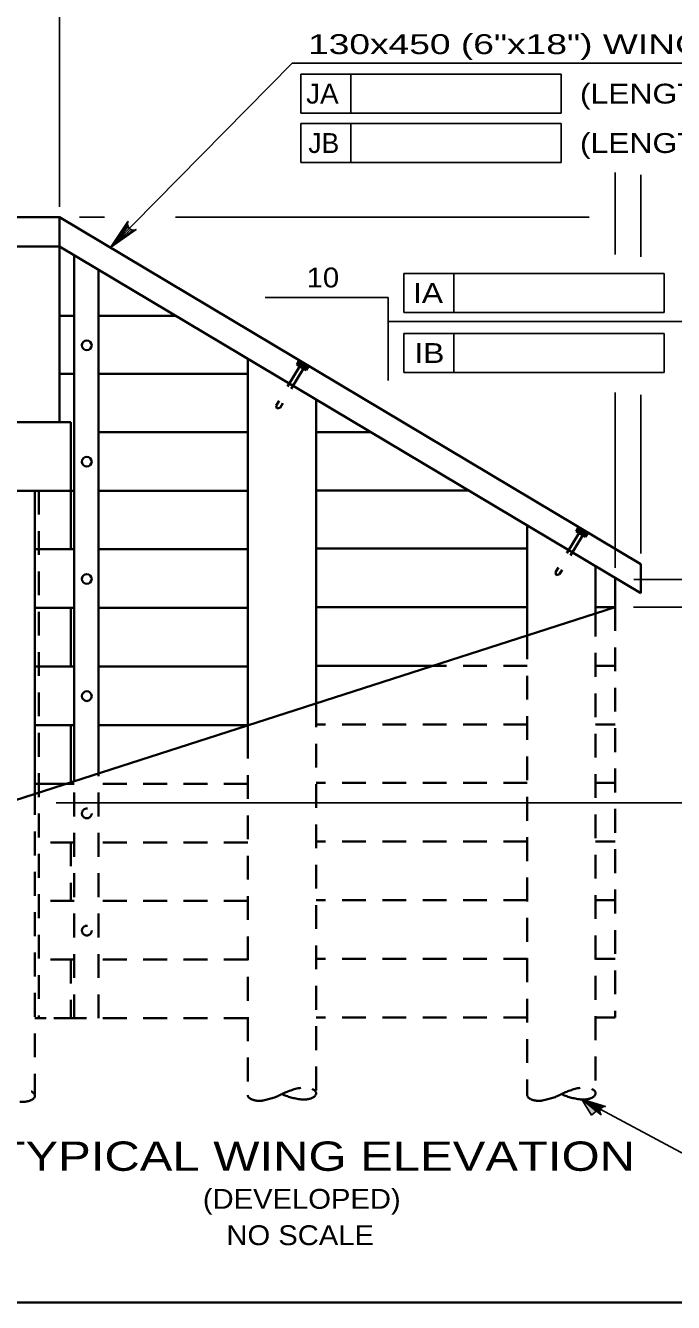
# Model space of a CAD drawing. Extents: x -6.4 to 73.1, y -66 to 0.
# Drawn here: x 16.4 to 20.32, y -43.25 to -35.53 of the extents above; entities that cross this region are included whole.
import ezdxf
from ezdxf.enums import TextEntityAlignment as Align

# ---------------------------------------------------------------- set-up
doc = ezdxf.new("R2010")
doc.units = 0
doc.header["$LTSCALE"] = 0.048
doc.header["$PDMODE"] = 32
doc.header["$PDSIZE"] = 0.024
doc.linetypes.add('MEDIUM_DASHED', pattern=[4.5, 3, -1.5])
for name, color, linetype, lineweight in [('1', 7, 'Continuous', 13), ('4', 7, 'Continuous', 25), ('5', 7, 'Continuous', 25)]:
    doc.layers.add(name, color=color, linetype=linetype, lineweight=lineweight)

msp = doc.modelspace()

# ---------------------------------------------------------------- hatches: boundary and pattern name
at = {"layer": '5'}
for points in [[(17.00225, -36.80525), (16.97533, -36.77867), (16.90917, -36.87267)], [(19.81875, -42.11792), (19.84733, -42.09325), (19.75892, -42.01975)]]:
    msp.add_hatch(color=256, dxfattribs=at).paths.add_polyline_path(points)

# ---------------------------------------------------------------- linework, layer by layer
at = {"layer": '1', "lineweight": 35}
msp.add_lwpolyline([(1.75, -43.25), (33.25, -43.25), (33.25, -22.75), (1.75, -22.75)], close=True, dxfattribs=at)
at = {"layer": '4', "lineweight": 35}
for p, q in [((15.75092, -36.68917), (16.60142, -36.68917)), ((16.60142, -36.68917), (20.11833, -38.78608)), ((16.60142, -36.68917), (16.60142, -36.86633)), ((14.76558, -36.86633), (16.60142, -36.86633)), ((16.60142, -36.86633), (20.11833, -38.96325)), ((16.60142, -36.86633), (16.60142, -37.92933)), ((16.69108, -40.09933), (16.69108, -36.91983)), ((16.83658, -40.0525), (16.83658, -37.00658)), ((16.69108, -37.28517), (16.60142, -37.28517)), ((17.30392, -37.28517), (16.83658, -37.28517)), ((17.74042, -37.5455), (17.74042, -39.81775)), ((18.03683, -37.57967), (18.052, -37.55408)), ((18.03683, -37.57967), (18.09442, -37.614)), ((18.06258, -37.58083), (18.05633, -37.59133)), ((18.05992, -37.57483), (18.08767, -37.59142)), ((18.08083, -37.59175), (18.07458, -37.60225)), ((18.09442, -37.614), (18.10967, -37.5885)), ((16.69108, -37.63675), (16.60142, -37.63675)), ((17.74042, -37.63675), (16.83658, -37.63675)), ((18.08408, -37.60783), (18.09033, -37.59742)), ((18.15383, -37.79192), (18.15383, -39.62817)), ((14.64683, -37.92933), (16.67033, -37.92933)), ((16.67033, -37.92933), (16.67033, -38.697)), ((17.74042, -37.98833), (16.83658, -37.98833)), ((18.48433, -37.98908), (18.15383, -37.98908)), ((18.15383, -38.23967), (18.15383, -38.42717)), ((14.70908, -38.34267), (16.69108, -38.34267)), ((16.45267, -38.34267), (16.45267, -40.15925)), ((17.74042, -38.34267), (16.83658, -38.34267)), ((19.07408, -38.34067), (18.15383, -38.34067)), ((19.43083, -38.55342), (19.43083, -39.21767)), ((19.72642, -38.58708), (19.74158, -38.5615)), ((19.72642, -38.58708), (19.784, -38.62142)), ((19.75217, -38.58825), (19.74592, -38.59875)), ((19.7495, -38.58225), (19.77725, -38.59883)), ((19.77042, -38.59917), (19.76417, -38.60967)), ((19.77367, -38.61525), (19.77992, -38.60483)), ((19.784, -38.62142), (19.79925, -38.59592)), ((16.69108, -38.697), (16.45267, -38.697)), ((17.74042, -38.697), (16.83658, -38.697)), ((19.43083, -38.69225), (18.15383, -38.69225)), ((19.84425, -38.79983), (19.84425, -39.08258)), ((20.11833, -38.78608), (20.11833, -38.96325)), ((19.96233, -38.87025), (19.96233, -39.04658)), ((19.96233, -39.04658), (16.33033, -40.21542)), ((16.69108, -39.05133), (16.45267, -39.05133)), ((16.67033, -39.05133), (16.67033, -39.40567)), ((17.74042, -39.05133), (16.83658, -39.05133)), ((19.43083, -39.04658), (18.15383, -39.04658)), ((19.96233, -39.04658), (19.84425, -39.04658)), ((16.69108, -39.40567), (16.45267, -39.40567)), ((17.74042, -39.40567), (16.83658, -39.40567)), ((18.86125, -39.40092), (18.15383, -39.40092)), ((16.69108, -39.76), (16.45267, -39.76)), ((16.67033, -39.76), (16.67033, -40.11433)), ((17.74042, -39.76), (16.83658, -39.76)), ((16.69108, -40.11433), (16.45267, -40.11433))]:
    msp.add_line(p, q, dxfattribs=at)
at = {"layer": '4', "linetype": 'MEDIUM_DASHED', "lineweight": 35}
for p, q in [((18.0545, -37.59025), (17.913, -37.8275)), ((18.07708, -37.60367), (17.93558, -37.84092)), ((16.47708, -38.34267), (16.47708, -41.53167)), ((19.74408, -38.59767), (19.60258, -38.83492)), ((19.76667, -38.61108), (19.62517, -38.84833)), ((19.6065, -38.8525), (19.60258, -38.83492)), ((19.62517, -38.84833), (19.6065, -38.8525)), ((19.96233, -39.04658), (19.96233, -41.52683)), ((19.84425, -39.07992), (19.84425, -41.98517)), ((19.43083, -39.21767), (19.43083, -41.99625)), ((19.43083, -39.40092), (18.86125, -39.40092)), ((19.96233, -39.40092), (19.84425, -39.40092)), ((18.15383, -39.62817), (18.15383, -41.98517)), ((17.74042, -39.81775), (17.74042, -41.99625)), ((19.43083, -39.75525), (18.15383, -39.75525)), ((19.96233, -39.75525), (19.84425, -39.75525)), ((16.83658, -41.53167), (16.83658, -40.0525)), ((16.69108, -41.53167), (16.69108, -40.09933)), ((17.74042, -40.11433), (16.83658, -40.11433)), ((19.43083, -40.10958), (18.15383, -40.10958)), ((19.96233, -40.10958), (19.84425, -40.10958)), ((16.45267, -40.15925), (16.45267, -41.98992)), ((16.69108, -40.46867), (16.45267, -40.46867)), ((16.67033, -40.46867), (16.67033, -40.823)), ((17.74042, -40.46867), (16.83658, -40.46867)), ((19.43083, -40.46383), (18.15383, -40.46383)), ((19.96233, -40.46383), (19.84425, -40.46383)), ((16.69108, -40.823), (16.45267, -40.823)), ((17.74042, -40.823), (16.83658, -40.823)), ((19.43083, -40.81817), (18.15383, -40.81817)), ((19.96233, -40.81817), (19.84425, -40.81817)), ((16.69108, -41.17733), (16.45267, -41.17733)), ((16.67033, -41.17733), (16.67033, -41.53167)), ((17.74042, -41.17733), (16.83658, -41.17733)), ((19.43083, -41.1725), (18.15383, -41.1725)), ((19.96233, -41.1725), (19.84425, -41.1725)), ((19.43083, -41.52683), (18.15383, -41.52683)), ((19.96233, -41.52683), (19.84425, -41.52683)), ((17.74042, -41.53167), (16.45267, -41.53167)), ((16.56783, -41.53167), (16.745, -41.53167))]:
    msp.add_line(p, q, dxfattribs=at)
at = {"layer": '4', "lineweight": 35}
for points in [[(18.08408, -37.60783), (18.0475, -37.586), (18.05375, -37.57558)], [(19.77367, -38.61525), (19.73708, -38.59342), (19.74333, -38.583)]]:
    msp.add_lwpolyline(points, dxfattribs=at)
at = {"layer": '4', "linetype": 'MEDIUM_DASHED', "lineweight": 35}
msp.add_lwpolyline([(17.93558, -37.84092), (17.91692, -37.84508), (17.913, -37.8275)], dxfattribs=at)
at = {"layer": '4', "lineweight": 35}
for centre in [(16.76676, -37.46387), (16.76676, -38.16751), (16.76676, -38.87617), (16.76676, -39.58483)]:
    msp.add_circle(centre, 0.02953, dxfattribs=at)
at = {"layer": '4', "linetype": 'MEDIUM_DASHED', "lineweight": 35}
for centre in [(16.76676, -40.29349), (16.76676, -41.00215)]:
    msp.add_circle(centre, 0.02953, dxfattribs=at)
at = {"layer": '4', "lineweight": 35}
for centre, radius, start, end in [((18.05732, -37.57958), 0.00539, 346.64639, 131.74278), ((18.06497, -37.59761), 0.01696, 20.24459, 98.14459), ((18.08452, -37.59641), 0.00592, 61.02165, 127.90764), ((18.08452, -37.59641), 0.00592, 350.48153, 61.02165), ((19.74691, -38.58699), 0.00539, 346.64639, 131.74278), ((19.75456, -38.60502), 0.01696, 20.24459, 98.14459), ((19.77411, -38.60383), 0.00592, 61.02165, 127.90764), ((19.77411, -38.60383), 0.00592, 350.48153, 61.02165)]:
    msp.add_arc(centre, radius, start, end, dxfattribs=at)
at = {"layer": '4', "linetype": 'MEDIUM_DASHED', "lineweight": 35}
for centre, major_axis, start_param, end_param in [((16.37952, -42.00083), (0.07318, 0), 4.4555879, 8.1107827), ((17.73768, -41.8929), (-0.29233, -0.00784), 1.8903203, 2.3561945), ((18.15664, -42.08852), (0.29233, 0.00784), 1.8903203, 2.3561945), ((18.1511, -41.88181), (0.29233, 0.00784), 3.9269908, 4.392865), ((18.08064, -41.98713), (0.07323, 0.00196), 4.4555879, 8.1107827), ((19.4281, -41.8929), (-0.29233, -0.00784), 1.8903203, 2.3561945), ((19.84705, -42.08852), (0.29233, 0.00784), 1.8903203, 2.3561945), ((19.84151, -41.88181), (0.29233, 0.00784), 3.9269908, 4.392865), ((19.77106, -41.98713), (0.07323, 0.00196), 4.4555879, 8.1107827), ((17.81368, -41.99429), (-0.07323, -0.00196), 0, 1.8275974), ((19.50409, -41.99429), (-0.07323, -0.00196), 0, 1.8275974)]:
    msp.add_ellipse(centre, major_axis=major_axis, ratio=0.5, start_param=start_param, end_param=end_param, dxfattribs=at)
at = {"layer": '4'}
for p in [(18.06108, -37.57575), (18.06158, -37.57608), (18.062, -37.577), (18.06208, -37.57633), (18.0625, -37.57733), (18.0625, -37.578), (18.06258, -37.57667), (18.06283, -37.58025), (18.06292, -37.579), (18.06292, -37.57958), (18.06292, -37.58033), (18.063, -37.57833), (18.06308, -37.577), (18.06308, -37.57767), (18.06342, -37.57925), (18.06342, -37.58067), (18.0635, -37.57792), (18.0635, -37.57858), (18.0635, -37.57933), (18.0635, -37.57992), (18.06358, -37.57725), (18.064, -37.58025), (18.06408, -37.57758), (18.06408, -37.57825), (18.06408, -37.57892), (18.06408, -37.57967), (18.06417, -37.57833), (18.0645, -37.57992), (18.0645, -37.58058), (18.06458, -37.57925), (18.06467, -37.57792), (18.06467, -37.57858), (18.06508, -37.57958), (18.06508, -37.58025), (18.06517, -37.57892), (18.06525, -37.57825), (18.06558, -37.57983), (18.06558, -37.5805), (18.06567, -37.57917), (18.06575, -37.5785), (18.06608, -37.58017), (18.06617, -37.5795), (18.06625, -37.57883), (18.06667, -37.57983), (18.06667, -37.5805), (18.06675, -37.57917), (18.06717, -37.58008), (18.06717, -37.58075), (18.06725, -37.57942), (18.06767, -37.58042), (18.06775, -37.57975), (18.06825, -37.58), (18.06825, -37.58075), (18.06875, -37.58033), (18.06875, -37.581), (18.06925, -37.58067), (18.06975, -37.581), (18.07025, -37.58125), (18.07075, -37.58158), (18.07133, -37.58183), (18.07583, -37.58458), (18.07633, -37.58492), (18.07683, -37.58517), (18.07742, -37.5855), (18.07783, -37.58642), (18.07792, -37.58583), (18.07833, -37.58675), (18.07842, -37.58608), (18.07883, -37.58708), (18.07883, -37.58775), (18.07892, -37.58642), (18.07933, -37.58733), (18.07933, -37.588), (18.07942, -37.58667), (18.07975, -37.589), (18.07983, -37.58767), (18.07983, -37.58833), (18.07992, -37.587), (18.08025, -37.58933), (18.08025, -37.58992), (18.08033, -37.58867), (18.08042, -37.58733), (18.08042, -37.588), (18.08067, -37.59092), (18.08075, -37.58958), (18.08075, -37.59025), (18.08083, -37.58892), (18.08092, -37.58758), (18.08092, -37.58825), (18.08117, -37.59125), (18.08125, -37.58992), (18.08125, -37.5905), (18.08133, -37.58925), (18.08142, -37.58792), (18.08142, -37.58858), (18.08175, -37.59083), (18.08183, -37.5895), (18.08183, -37.59025), (18.08192, -37.58892), (18.082, -37.58825), (18.08225, -37.5905), (18.08233, -37.58983), (18.08242, -37.5885), (18.08242, -37.58917), (18.08283, -37.59017), (18.08292, -37.5895), (18.083, -37.58883), (18.08342, -37.58975), (18.08342, -37.59042), (18.0835, -37.58908), (18.08392, -37.59008), (18.084, -37.58942), (18.08442, -37.59042), (18.0845, -37.58975), (18.085, -37.59), (18.0855, -37.59033), (18.086, -37.59067), (19.75067, -38.58317), (19.75117, -38.5835), (19.75158, -38.58442), (19.75167, -38.58375), (19.75208, -38.58542), (19.75217, -38.58408), (19.75217, -38.58475), (19.75242, -38.58767), (19.7525, -38.587), (19.7525, -38.58775), (19.75258, -38.58575), (19.75258, -38.58642), (19.75267, -38.58442), (19.75267, -38.58508), (19.753, -38.58667), (19.75308, -38.586), (19.75308, -38.58733), (19.75308, -38.58808), (19.75317, -38.58467), (19.75317, -38.58533), (19.75317, -38.58675), (19.75358, -38.58767), (19.75367, -38.585), (19.75367, -38.58567), (19.75367, -38.58633), (19.75367, -38.587), (19.75375, -38.58575), (19.75408, -38.588), (19.75417, -38.58667), (19.75417, -38.58733), (19.75425, -38.58533), (19.75425, -38.586), (19.75467, -38.587), (19.75467, -38.58767), (19.75475, -38.58633), (19.75483, -38.58567), (19.75517, -38.58725), (19.75517, -38.58792), (19.75525, -38.58658), (19.75533, -38.58592), (19.75567, -38.58758), (19.75575, -38.58692), (19.75583, -38.58625), (19.75625, -38.58725), (19.75625, -38.58792), (19.75633, -38.58658), (19.75675, -38.5875), (19.75675, -38.58817), (19.75683, -38.58683), (19.75725, -38.58783), (19.75733, -38.58717), (19.75783, -38.58742), (19.75783, -38.58817), (19.75833, -38.58775), (19.75833, -38.58842), (19.75883, -38.58808), (19.75942, -38.58833), (19.75983, -38.58867), (19.76042, -38.589), (19.76092, -38.58925), (19.7655, -38.592), (19.76592, -38.59225), (19.7665, -38.59258), (19.767, -38.59292), (19.76742, -38.59383), (19.7675, -38.59325), (19.76792, -38.59417), (19.768, -38.5935), (19.76842, -38.5945), (19.76842, -38.59517), (19.7685, -38.59383), (19.76892, -38.59475), (19.76892, -38.59542), (19.769, -38.59408), (19.76933, -38.59642), (19.76942, -38.59508), (19.76942, -38.59575), (19.7695, -38.59442), (19.76983, -38.59675), (19.76983, -38.59733), (19.76992, -38.59608), (19.77, -38.59475), (19.77, -38.59542), (19.77025, -38.59833), (19.77033, -38.597), (19.77033, -38.59767), (19.77042, -38.59633), (19.7705, -38.595), (19.7705, -38.59567), (19.77075, -38.59858), (19.77083, -38.59733), (19.77083, -38.59792), (19.77092, -38.59667), (19.771, -38.59533), (19.771, -38.596), (19.77133, -38.59825), (19.77142, -38.59692), (19.77142, -38.59758), (19.7715, -38.59625), (19.77158, -38.59567), (19.77192, -38.59725), (19.77192, -38.59792), (19.772, -38.59592), (19.772, -38.59658), (19.77242, -38.59758), (19.7725, -38.59692), (19.77258, -38.59625), (19.773, -38.59717), (19.773, -38.59783), (19.77308, -38.5965), (19.7735, -38.5975), (19.77358, -38.59683), (19.774, -38.59783), (19.77408, -38.59717), (19.77458, -38.59742), (19.77508, -38.59775), (19.77558, -38.59808)]:
    msp.add_point(p, dxfattribs=at)
at = {"layer": '5'}
for p, q in [((16.60142, -36.62767), (16.60142, -34.87375)), ((16.90917, -36.87267), (18.00975, -35.75833)), ((18.00975, -35.75833), (21.75717, -35.75833)), ((18.06192, -35.8245), (18.06192, -36.06075)), ((18.06192, -35.8245), (19.63675, -35.8245)), ((18.36442, -35.8245), (18.36442, -36.06075)), ((19.63675, -35.8245), (19.63675, -36.06075)), ((18.06192, -36.06075), (19.63675, -36.06075)), ((18.06192, -36.12308), (19.63675, -36.12308)), ((18.06192, -36.12308), (18.06192, -36.35933)), ((18.36442, -36.12308), (18.36442, -36.35933)), ((19.63675, -36.12308), (19.63675, -36.35933)), ((18.06192, -36.35933), (19.63675, -36.35933)), ((19.96233, -36.9155), (19.96233, -36.41992)), ((20.11833, -36.92858), (20.11833, -36.43292)), ((16.72317, -36.68917), (16.87317, -36.68917)), ((17.304, -36.68917), (19.80533, -36.68917)), ((18.68367, -37.03008), (20.2585, -37.03008)), ((18.68367, -37.03008), (18.68367, -37.26625)), ((18.98617, -37.03008), (18.98617, -37.26625)), ((20.2585, -37.03008), (20.2585, -37.26625)), ((18.58975, -37.1745), (17.84642, -37.1745)), ((18.58975, -37.67592), (18.58975, -37.1745)), ((18.68367, -37.26625), (20.2585, -37.26625)), ((21.58333, -37.32067), (18.58975, -37.32067)), ((18.68367, -37.3925), (18.68367, -37.62875)), ((18.68367, -37.3925), (20.2585, -37.3925)), ((18.98617, -37.3925), (18.98617, -37.62875)), ((20.2585, -37.3925), (20.2585, -37.62875)), ((18.68367, -37.62875), (20.2585, -37.62875)), ((19.96233, -38.80875), (19.96233, -37.75017)), ((20.11833, -38.72258), (20.11833, -37.76325)), ((20.07542, -38.87908), (24.13342, -38.87908)), ((20.40433, -39.04658), (20.07292, -39.04658)), ((20.40433, -40.22975), (16.58125, -40.22975)), ((19.75925, -42.02008), (20.41433, -42.37208))]:
    msp.add_line(p, q, dxfattribs=at)
at = {"layer": '5', "lineweight": 35}
msp.add_line((16.69108, -37.62333), (16.69108, -39.50658), dxfattribs=at)
at = {"layer": '5'}
for points in [[(16.90917, -36.87267), (17.01533, -36.7155), (17.01225, -36.73267), (17.016, -36.74675), (17.02333, -36.75708), (17.03375, -36.76433), (17.04783, -36.76783), (17.065, -36.76458), (16.90917, -36.87267), (17.04783, -36.76783), (17.03375, -36.76433), (16.90917, -36.87267), (17.02333, -36.75708), (17.016, -36.74675), (16.90917, -36.87267), (17.01225, -36.73267)], [(19.75925, -42.02008), (19.90383, -42.066), (19.89, -42.06758), (19.88, -42.07358), (19.87375, -42.08158), (19.87058, -42.09125), (19.871, -42.10283), (19.87742, -42.11533), (19.75925, -42.02008), (19.871, -42.10283), (19.87058, -42.09125), (19.75925, -42.02008), (19.87375, -42.08158), (19.88, -42.07358), (19.75925, -42.02008), (19.89, -42.06758)]]:
    msp.add_lwpolyline(points, dxfattribs=at)
for points in [[(17.00225, -36.80525), (16.97533, -36.77867), (16.90917, -36.87267)], [(19.81875, -42.11792), (19.84733, -42.09325), (19.75892, -42.01975)]]:
    msp.add_lwpolyline(points, close=True, dxfattribs=at)

# ---------------------------------------------------------------- texts
for s, width, p in [('130x450 (6"x18") WING COPING', 1.4, (18.105, -35.70342)), ('(LENGTH) WINGWALL A', 1.2, (19.74958, -36.00267)), ('(LENGTH) WINGWALL B', 1.2, (19.74958, -36.30125)), ('10', 1.1, (18.09675, -37.11417))]:
    msp.add_text(s, height=0.12, dxfattribs=dict(at, width=width)).set_placement(p)
for s, height, width, p in [('JA', 0.12, 1.05, (18.19175, -36.00267)), ('TYPICAL WING ELEVATION', 0.1772, 1.25, (18.14875, -42.45425)), ('(DEVELOPED)', 0.12, 1.1, (18.06696, -42.68375)), ('NO SCALE', 0.12, 1.1, (18.05746, -42.9035))]:
    msp.add_text(s, height=height, dxfattribs=dict(at, width=width)).set_placement(p, align=Align.CENTER)
msp.add_text('JB', height=0.12, dxfattribs=at).set_placement((18.20008, -36.30125), align=Align.CENTER)
at = {"layer": '5', "width": 1.2}
for s, p in [('IA', (18.83048, -37.20819)), ('IB', (18.83889, -37.57069))]:
    msp.add_text(s, height=0.12, rotation=359.938, dxfattribs=at).set_placement(p, align=Align.CENTER)

doc.saveas('drawing.dxf')
